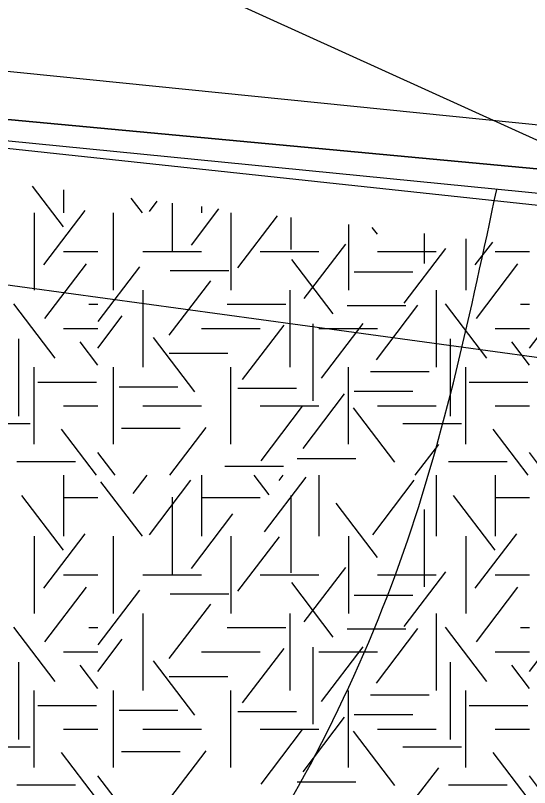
# Model space of a CAD drawing. Extents: x 419101 to 420177, y 4451541 to 4452254.
# Drawn here: x 419901.65 to 419913.42, y 4451685.09 to 4451702.78 of the extents above; entities that cross this region are included whole.
import ezdxf

# ---------------------------------------------------------------- set-up
doc = ezdxf.new("R2010")
doc.units = 0
for name, color, linetype in [('2_KADASTRO', 7, 'Continuous'), ('3_HALİHAZIR', 7, 'Continuous'), ('Level 10', 7, 'Continuous'), ('Level 28', 7, 'Continuous'), ('Level 41', 7, 'Continuous')]:
    doc.layers.add(name, color=color, linetype=linetype)

msp = doc.modelspace()

# ---------------------------------------------------------------- linework, layer by layer
at = {"layer": '2_KADASTRO'}
for points in [[(419915.956, 4451737.918), (419916.908, 4451728.013), (419917.574, 4451721.076), (419919.726, 4451698.689), (419917.1, 4451698.935), (419890.017, 4451701.465), (419887.228, 4451701.726), (419890.58, 4451709.037), (419892.664, 4451713.582), (419892.802, 4451715.878), (419893.244, 4451723.313), (419893.278, 4451723.891), (419893.536, 4451728.131), (419893.737, 4451731.625)], [(419863.066, 4451672.719), (419864.62, 4451681.733), (419866.738, 4451685.9), (419867.216, 4451690.135), (419870.222, 4451696.079), (419873.203, 4451698.524), (419876.631, 4451700.03), (419883.506, 4451701.13), (419887.228, 4451701.726), (419890.017, 4451701.465), (419917.1, 4451698.935), (419919.726, 4451698.689), (419926.347, 4451698.11), (419931.061, 4451697.704), (419940.922, 4451696.044), (419942.965, 4451673.938), (419948.421, 4451624.201), (419952.375, 4451582.519)]]:
    msp.add_lwpolyline(points, dxfattribs=at)
at = {"layer": '3_HALİHAZIR'}
msp.add_line((419892.275, 4451709.614), (419917.027, 4451698.361), dxfattribs=at)
msp.add_lwpolyline([(419890.216, 4451701.015), (419892.275, 4451709.614), (419917.233, 4451708.122), (419917.027, 4451698.361)], close=True, dxfattribs=at)
for points in [[(419863.518, 4451653.286), (419875.281, 4451661.721), (419884.647, 4451667.369), (419900.486, 4451675.908), (419910.541, 4451690.508), (419912.665, 4451698.792)], [(419903.245, 4451652.867), (419908.888, 4451656.212), (419913.846, 4451662.961), (419919.769, 4451672.327), (419922.386, 4451685.274), (419924.026, 4451697.625)]]:
    msp.add_spline(points, degree=3, dxfattribs=at)
at = {"layer": 'Level 10'}
for points in [[(419958.201, 4451879.006), (419966.53, 4451769.671), (419931.06, 4451766.859), (419938.096, 4451697.79), (419879.097, 4451703.767), (419870.357, 4451698.446), (419851.433, 4451826.814), (419850.731, 4451885.176)], [(420016.291, 4451685.44), (419931.368, 4451675.776), (419930.121, 4451689.721), (419926.913, 4451693.118), (419881.377, 4451699.349), (419876.03, 4451694.343), (419866.239, 4451664.345), (419831.309, 4451681.508), (419840.932, 4451704.034), (419847.883, 4451700.101), (419850.556, 4451705.822), (419843.784, 4451709.398), (419847.208, 4451715.607), (419822.258, 4451726.513), (419833.485, 4451749.755)]]:
    msp.add_lwpolyline(points, dxfattribs=at)
at = {"layer": 'Level 28'}
msp.add_line((419878.674, 4451702.189), (419927.783, 4451696.91), dxfattribs=at)
at = {"layer": 'Level 41'}
for p, q in [((419902.748, 4451697.94), (419902.041, 4451698.87)), ((419902.747, 4451698.784), (419902.747, 4451698.256)), ((419902.747, 4451698.784), (419902.747, 4451698.256)), ((419904.556, 4451698.256), (419904.298, 4451698.596)), ((419904.716, 4451698.291), (419904.893, 4451698.524)), ((419905.236, 4451698.482), (419905.236, 4451697.385)), ((419905.911, 4451698.4), (419905.911, 4451698.256)), ((419902.076, 4451698.256), (419902.076, 4451696.489)), ((419902.076, 4451698.256), (419902.076, 4451696.489)), ((419902.296, 4451697.063), (419903.245, 4451698.313)), ((419903.897, 4451696.489), (419903.897, 4451698.256)), ((419905.676, 4451697.519), (419906.308, 4451698.351)), ((419906.583, 4451698.256), (419906.583, 4451696.489)), ((419906.742, 4451696.994), (419907.649, 4451698.188)), ((419907.953, 4451698.151), (419907.953, 4451697.42)), ((419909.269, 4451697.991), (419909.269, 4451696.489)), ((419909.937, 4451697.765), (419909.816, 4451697.925)), ((419911.001, 4451697.781), (419911.001, 4451697.099)), ((419911.955, 4451697.665), (419911.955, 4451696.489)), ((419911.955, 4451697.665), (419911.955, 4451696.489)), ((419908.259, 4451696.293), (419909.21, 4451697.542)), ((419912.175, 4451697.063), (419912.575, 4451697.589)), ((419902.747, 4451697.372), (419903.535, 4451697.372)), ((419904.568, 4451697.372), (419905.911, 4451697.372)), ((419907.254, 4451697.372), (419908.597, 4451697.372)), ((419909.94, 4451697.372), (419911.283, 4451697.372)), ((419910.55, 4451696.188), (419911.499, 4451697.438)), ((419912.626, 4451697.372), (419913.414, 4451697.372)), ((419908.925, 4451695.943), (419907.975, 4451697.192)), ((419902.322, 4451695.837), (419903.272, 4451697.086)), ((419903.545, 4451695.768), (419904.494, 4451697.017)), ((419912.201, 4451695.837), (419913.151, 4451697.086)), ((419905.192, 4451696.938), (419906.535, 4451696.938)), ((419909.4, 4451696.902), (419910.743, 4451696.902)), ((419905.17, 4451695.451), (419906.119, 4451696.701)), ((419904.568, 4451696.489), (419904.568, 4451694.722)), ((419907.926, 4451696.489), (419907.926, 4451694.722)), ((419911.283, 4451696.489), (419911.283, 4451694.722)), ((419902.561, 4451694.925), (419901.612, 4451696.174)), ((419903.331, 4451696.165), (419903.535, 4451696.165)), ((419906.498, 4451696.165), (419907.841, 4451696.165)), ((419909.24, 4451696.132), (419910.583, 4451696.132)), ((419909.91, 4451694.891), (419910.86, 4451696.141)), ((419912.44, 4451694.925), (419911.491, 4451696.174)), ((419913.21, 4451696.165), (419913.414, 4451696.165)), ((419903.535, 4451695.159), (419904.094, 4451695.895)), ((419913.414, 4451695.159), (419913.973, 4451695.895)), ((419908.458, 4451695.717), (419908.458, 4451693.949)), ((419908.658, 4451694.471), (419909.607, 4451695.72)), ((419902.747, 4451695.605), (419903.535, 4451695.605)), ((419905.911, 4451695.605), (419907.254, 4451695.605)), ((419906.847, 4451694.435), (419907.797, 4451695.685)), ((419908.597, 4451695.605), (419909.94, 4451695.605)), ((419912.626, 4451695.605), (419913.414, 4451695.605)), ((419901.722, 4451695.367), (419901.722, 4451693.599)), ((419905.755, 4451694.154), (419904.806, 4451695.404)), ((419911.601, 4451695.367), (419911.601, 4451693.599)), ((419903.535, 4451694.765), (419903.129, 4451695.299)), ((419913.414, 4451694.765), (419913.008, 4451695.299)), ((419905.165, 4451695.045), (419906.508, 4451695.045)), ((419902.076, 4451692.954), (419902.076, 4451694.722)), ((419903.897, 4451692.954), (419903.897, 4451694.722)), ((419906.583, 4451692.954), (419906.583, 4451694.722)), ((419909.269, 4451692.954), (419909.269, 4451694.722)), ((419911.955, 4451692.954), (419911.955, 4451694.722)), ((419909.774, 4451694.624), (419911.117, 4451694.624)), ((419902.158, 4451694.379), (419903.501, 4451694.379)), ((419912.037, 4451694.379), (419913.38, 4451694.379)), ((419904.02, 4451694.273), (419905.363, 4451694.273)), ((419906.737, 4451694.239), (419908.08, 4451694.239)), ((419909.4, 4451694.168), (419910.743, 4451694.168)), ((419908.233, 4451692.857), (419909.182, 4451694.107)), ((419902.747, 4451693.838), (419903.535, 4451693.838)), ((419904.568, 4451693.838), (419905.911, 4451693.838)), ((419907.254, 4451693.838), (419908.597, 4451693.838)), ((419907.273, 4451692.578), (419908.222, 4451693.827)), ((419910.336, 4451692.543), (419909.386, 4451693.792)), ((419909.94, 4451693.838), (419911.283, 4451693.838)), ((419912.626, 4451693.838), (419913.414, 4451693.838)), ((419900.64, 4451693.431), (419901.983, 4451693.431)), ((419910.519, 4451693.431), (419911.862, 4451693.431)), ((419903.506, 4451692.245), (419902.704, 4451693.301)), ((419904.074, 4451693.327), (419905.416, 4451693.327)), ((419905.182, 4451692.245), (419906.011, 4451693.336)), ((419913.385, 4451692.245), (419912.583, 4451693.301)), ((419910.802, 4451692.245), (419911.339, 4451692.951)), ((419903.929, 4451692.245), (419903.535, 4451692.763)), ((419913.808, 4451692.245), (419913.414, 4451692.763)), ((419901.679, 4451692.557), (419903.022, 4451692.557)), ((419908.096, 4451692.626), (419909.439, 4451692.626)), ((419911.558, 4451692.557), (419912.901, 4451692.557)), ((419906.444, 4451692.451), (419907.787, 4451692.451)), ((419902.747, 4451692.245), (419902.747, 4451690.847)), ((419902.747, 4451692.245), (419902.747, 4451690.847)), ((419904.345, 4451691.828), (419904.662, 4451692.245)), ((419905.911, 4451692.245), (419905.911, 4451690.847)), ((419907.46, 4451691.793), (419907.116, 4451692.245)), ((419907.353, 4451690.951), (419908.303, 4451692.201)), ((419907.686, 4451692.125), (419907.777, 4451692.245)), ((419908.597, 4451692.245), (419908.597, 4451690.847)), ((419911.283, 4451692.245), (419911.283, 4451690.847)), ((419912.626, 4451692.245), (419912.626, 4451690.847)), ((419912.626, 4451692.245), (419912.626, 4451690.847)), ((419904.556, 4451690.847), (419903.607, 4451692.097)), ((419904.716, 4451690.882), (419905.665, 4451692.132)), ((419909.83, 4451690.882), (419910.779, 4451692.132)), ((419902.748, 4451690.531), (419901.799, 4451691.78)), ((419902.747, 4451691.731), (419903.535, 4451691.731)), ((419905.236, 4451691.743), (419905.236, 4451689.976)), ((419905.911, 4451691.731), (419907.254, 4451691.731)), ((419907.953, 4451691.778), (419907.953, 4451690.011)), ((419912.627, 4451690.531), (419911.678, 4451691.78)), ((419912.626, 4451691.731), (419913.414, 4451691.731)), ((419909.937, 4451690.356), (419908.988, 4451691.605)), ((419905.676, 4451690.11), (419906.625, 4451691.36)), ((419911.001, 4451691.457), (419911.001, 4451689.69)), ((419902.076, 4451690.847), (419902.076, 4451689.08)), ((419902.076, 4451690.847), (419902.076, 4451689.08)), ((419902.296, 4451689.654), (419903.245, 4451690.904)), ((419903.897, 4451689.08), (419903.897, 4451690.847)), ((419906.583, 4451690.847), (419906.583, 4451689.08)), ((419906.742, 4451689.585), (419907.691, 4451690.835)), ((419909.269, 4451690.847), (419909.269, 4451689.08)), ((419911.955, 4451690.847), (419911.955, 4451689.08)), ((419911.955, 4451690.847), (419911.955, 4451689.08)), ((419912.175, 4451689.654), (419913.124, 4451690.904)), ((419908.259, 4451688.884), (419909.21, 4451690.133)), ((419902.747, 4451689.963), (419903.535, 4451689.963)), ((419904.568, 4451689.963), (419905.911, 4451689.963)), ((419907.254, 4451689.963), (419908.597, 4451689.963)), ((419909.94, 4451689.963), (419911.283, 4451689.963)), ((419910.55, 4451688.779), (419911.499, 4451690.029)), ((419912.626, 4451689.963), (419913.414, 4451689.963)), ((419908.925, 4451688.534), (419907.975, 4451689.783)), ((419902.322, 4451688.428), (419903.272, 4451689.677)), ((419903.545, 4451688.359), (419904.494, 4451689.608)), ((419905.192, 4451689.529), (419906.535, 4451689.529)), ((419912.201, 4451688.428), (419913.151, 4451689.677)), ((419909.4, 4451689.493), (419910.743, 4451689.493)), ((419905.17, 4451688.042), (419906.119, 4451689.292)), ((419904.568, 4451689.08), (419904.568, 4451687.313)), ((419907.926, 4451689.08), (419907.926, 4451687.313)), ((419911.283, 4451689.08), (419911.283, 4451687.313)), ((419902.561, 4451687.516), (419901.612, 4451688.765)), ((419903.331, 4451688.756), (419903.535, 4451688.756)), ((419906.498, 4451688.756), (419907.841, 4451688.756)), ((419909.24, 4451688.723), (419910.583, 4451688.723)), ((419909.91, 4451687.482), (419910.86, 4451688.732)), ((419912.44, 4451687.516), (419911.491, 4451688.765)), ((419913.21, 4451688.756), (419913.414, 4451688.756)), ((419903.535, 4451687.75), (419904.094, 4451688.486)), ((419913.414, 4451687.75), (419913.973, 4451688.486)), ((419908.458, 4451688.308), (419908.458, 4451686.54)), ((419908.658, 4451687.062), (419909.607, 4451688.311)), ((419902.747, 4451688.196), (419903.535, 4451688.196)), ((419905.911, 4451688.196), (419907.254, 4451688.196)), ((419906.847, 4451687.026), (419907.797, 4451688.276)), ((419908.597, 4451688.196), (419909.94, 4451688.196)), ((419912.626, 4451688.196), (419913.414, 4451688.196)), ((419901.722, 4451687.958), (419901.722, 4451686.19)), ((419905.755, 4451686.745), (419904.806, 4451687.995)), ((419911.601, 4451687.958), (419911.601, 4451686.19)), ((419903.535, 4451687.356), (419903.129, 4451687.89)), ((419913.414, 4451687.356), (419913.008, 4451687.89)), ((419905.165, 4451687.636), (419906.508, 4451687.636)), ((419902.076, 4451685.545), (419902.076, 4451687.313)), ((419903.897, 4451685.545), (419903.897, 4451687.313)), ((419906.583, 4451685.545), (419906.583, 4451687.313)), ((419909.269, 4451685.545), (419909.269, 4451687.313)), ((419911.955, 4451685.545), (419911.955, 4451687.313)), ((419909.774, 4451687.215), (419911.117, 4451687.215)), ((419902.158, 4451686.97), (419903.501, 4451686.97)), ((419904.02, 4451686.864), (419905.363, 4451686.864)), ((419912.037, 4451686.97), (419913.38, 4451686.97)), ((419906.737, 4451686.83), (419908.08, 4451686.83)), ((419908.233, 4451685.448), (419909.182, 4451686.698)), ((419909.4, 4451686.759), (419910.743, 4451686.759)), ((419902.747, 4451686.429), (419903.535, 4451686.429)), ((419904.568, 4451686.429), (419905.911, 4451686.429)), ((419907.254, 4451686.429), (419908.597, 4451686.429)), ((419907.273, 4451685.169), (419908.222, 4451686.418)), ((419910.336, 4451685.134), (419909.386, 4451686.383)), ((419909.94, 4451686.429), (419911.283, 4451686.429)), ((419912.626, 4451686.429), (419913.414, 4451686.429)), ((419900.64, 4451686.022), (419901.983, 4451686.022)), ((419910.519, 4451686.022), (419911.862, 4451686.022)), ((419903.506, 4451684.836), (419902.704, 4451685.892)), ((419904.074, 4451685.918), (419905.416, 4451685.918)), ((419905.182, 4451684.836), (419906.011, 4451685.927)), ((419913.385, 4451684.836), (419912.583, 4451685.892)), ((419910.802, 4451684.836), (419911.339, 4451685.542)), ((419903.929, 4451684.836), (419903.535, 4451685.354)), ((419913.808, 4451684.836), (419913.414, 4451685.354)), ((419901.679, 4451685.148), (419903.022, 4451685.148)), ((419908.096, 4451685.217), (419909.439, 4451685.217)), ((419911.558, 4451685.148), (419912.901, 4451685.148))]:
    msp.add_line(p, q, dxfattribs=at)

doc.saveas('drawing.dxf')
